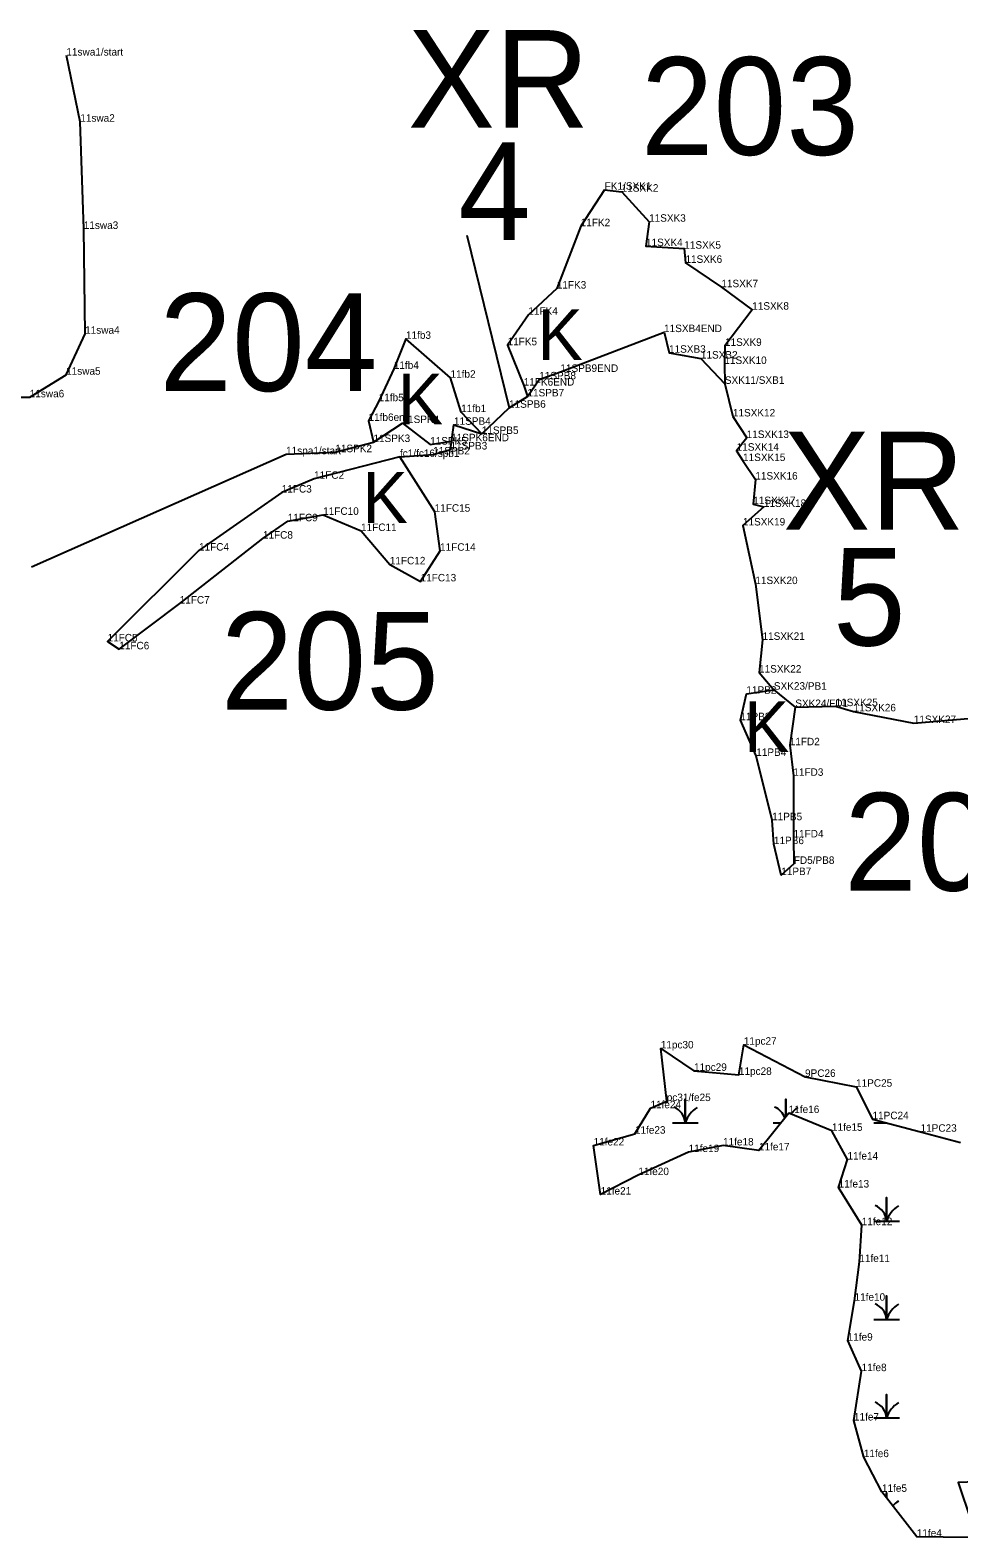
# Model space of a CAD drawing. Extents: x 2072529 to 2268796, y 436423 to 470406.
# Drawn here: x 2226395 to 2227016, y 447424 to 448432 of the extents above; entities that cross this region are included whole.
import ezdxf

# ---------------------------------------------------------------- set-up
doc = ezdxf.new("R2010")
doc.units = 0
for name, color, linetype in [('Default', 7, 'Continuous'), ('Exist Environmental Wetland Boundary', 7, 'Continuous'), ('Exist Environmental Wetland Boundary Cogo Comment', 7, 'Continuous'), ('Exist Hydro Jurisdictional Stream or Body of Water NEU Mitigable', 7, 'Continuous'), ('Exist Hydro Jurisdictional Stream or Body of Water NEU Mitigable Cogo Comment', 7, 'Continuous'), ('Exist Hydro Swamp or Marsh', 7, 'Continuous'), ('Old_Level_20', 7, 'Continuous')]:
    doc.layers.add(name, color=color, linetype=linetype)

msp = doc.modelspace()

# ---------------------------------------------------------------- linework, layer by layer
at = {"layer": 'Default'}
for p, q in [((2226686.9, 448294.8), (2226715.1, 448179.4)), ((2226395.9, 448073.1), (2226566.1, 448148.3))]:
    msp.add_line(p, q, dxfattribs=at)
at = {"layer": 'Exist Environmental Wetland Boundary'}
for points in [[(2226779, 448325.2), (2226763, 448300.8), (2226747, 448259.1), (2226728, 448241.6), (2226714.1, 448221.2), (2226724.9, 448194.2), (2226727.4, 448187)], [(2226696.9, 448161.9), (2226683.1, 448176.5), (2226676, 448199.5), (2226646.2, 448225.5), (2226638.1, 448205.4), (2226628, 448183.8), (2226621.2, 448170.6), (2226624.5, 448156.5)], [(2226906.4, 447979.3), (2226902.7, 447953.7), (2226905.1, 447933.3), (2226905.2, 447892.1), (2226905.4, 447874.4), (2226897, 447866.9), (2226892.1, 447887.6), (2226890.9, 447903.6), (2226880.3, 447946.6), (2226869.7, 447970.5), (2226873.7, 447988.2), (2226892.1, 447990.9)], [(2227040.4, 447423.7), (2226987.6, 447424.5), (2226964.3, 447454.5), (2226952.2, 447477.7), (2226945.6, 447502.2), (2226950.7, 447535.2), (2226941.4, 447555.6), (2226946, 447582.3), (2226949.2, 447608.2), (2226950.8, 447632.8), (2226935.3, 447658), (2226941.3, 447676.7), (2226930.9, 447695.9), (2226902, 447707.8), (2226882.1, 447682.8), (2226858.1, 447686.1), (2226835.1, 447681.7), (2226801.5, 447666.3), (2226776.3, 447653.3), (2226771.6, 447686.1), (2226799.2, 447694), (2226809.6, 447711), (2226820.5, 447715.8), (2226816.5, 447751), (2226838.7, 447736), (2226868.7, 447733.3), (2226872, 447753.5), (2226912.9, 447732), (2226947, 447725.4), (2226958, 447703.7), (2226990.1, 447695.3), (2227016.9, 447688)], [(2227044.9, 447461.8), (2227015.3, 447460.7), (2227023.9, 447435)]]:
    msp.add_lwpolyline(points, dxfattribs=at)
msp.add_lwpolyline([(2226642.2, 448146.5), (2226584.8, 448131.9), (2226563.2, 448122.7), (2226507.9, 448083.9), (2226446.8, 448023.2), (2226454.6, 448017.9), (2226495, 448048.5), (2226550.6, 448091.9), (2226567.2, 448103.5), (2226590.9, 448107.8), (2226616.2, 448097), (2226635.4, 448074.7), (2226656, 448063.3), (2226669, 448083.8), (2226665.4, 448109.9)], close=True, dxfattribs=at)
at = {"layer": 'Exist Hydro Jurisdictional Stream or Body of Water NEU Mitigable'}
for points in [[(2225978.7, 448347.1), (2225981.9, 448269.3), (2225998.3, 448263.9), (2225995.8, 448254), (2226000.1, 448247), (2226020.1, 448247), (2226042.5, 448242.9), (2226052.7, 448219.1), (2226090.2, 448168.8), (2226122.7, 448164.6), (2226154.4, 448158.4), (2226160.6, 448142.8), (2226142.2, 448126.8), (2226147.6, 448108.3), (2226192.4, 448126.7), (2226229.6, 448146.2), (2226318.3, 448183.6), (2226335.4, 448186.5), (2226394.8, 448186.4), (2226419.1, 448201.5), (2226431.8, 448228.9), (2226430.9, 448299), (2226428.6, 448370.7), (2226419.3, 448414.9)], [(2226779, 448325.2), (2226790.4, 448323.9), (2226808.7, 448303.8), (2226806.6, 448287.5), (2226832.2, 448285.8), (2226833, 448276.3), (2226857, 448260), (2226877.6, 448245), (2226859.4, 448220.8), (2226859, 448208.7), (2226859.3, 448195.4)], [(2226749.4, 448203.4), (2226818.7, 448230), (2226822, 448216.2), (2226843.3, 448212.3), (2226859.3, 448195.4)], [(2226715.1, 448179.4), (2226727.4, 448187), (2226735.3, 448198.4), (2226749.4, 448203.4)], [(2226859.3, 448195.4), (2226864.7, 448173.6), (2226873.9, 448159.2), (2226867.2, 448150.7), (2226871.5, 448143.8), (2226879.7, 448131.4), (2226878.3, 448115), (2226885.4, 448113.1), (2226871.4, 448100.7), (2226879.7, 448061.5), (2226884.5, 448024.2), (2226882.2, 448002.3), (2226892.1, 447990.9), (2226906.4, 447979.3), (2226933.3, 447979.9), (2226945.4, 447976.4), (2226985.6, 447968.6), (2227021.9, 447971.6)], [(2226642.2, 448146.5), (2226664.4, 448148.2), (2226676, 448151.5), (2226678.3, 448168), (2226696.9, 448161.9), (2226715.1, 448179.4)], [(2226566.1, 448148.3), (2226599, 448149.7), (2226624.5, 448156.5), (2226643.9, 448169.2), (2226662.4, 448154.8), (2226676.4, 448157)]]:
    msp.add_lwpolyline(points, dxfattribs=at)
at = {"layer": 'Exist Hydro Swamp or Marsh'}
for points in [[(2226824.3, 447701.3), (2226832.9, 447701.3), (2226832.9, 447717.1), (2226832.9, 447701.3), (2226841.5, 447701.3)], [(2226900.1, 447705.5), (2226900.1, 447717.1), (2226900.1, 447705.5)], [(2226891.5, 447701.3), (2226896.8, 447701.3)], [(2226958.8, 447701.3), (2226967, 447701.3)], [(2226958.8, 447635.5), (2226967.4, 447635.5), (2226967.4, 447651.3), (2226967.4, 447635.5), (2226976, 447635.5)], [(2226958.8, 447569.7), (2226967.4, 447569.7), (2226967.4, 447585.5), (2226967.4, 447569.7), (2226976, 447569.7)], [(2226958.8, 447503.9), (2226967.4, 447503.9), (2226967.4, 447519.7), (2226967.4, 447503.9), (2226976, 447503.9)], [(2226967.4, 447450.5), (2226967.4, 447453.9), (2226967.4, 447450.5)]]:
    msp.add_lwpolyline(points, dxfattribs=at)
for centre, radius, start, end in [((2226820.6, 447700.4), 12.3, 4.1403, 67.535), ((2226851.1, 447695.3), 19.2, 122.1274, 161.6222), ((2226887.9, 447700.4), 12.3, 19.7224, 67.535), ((2226918.4, 447695.3), 19.2, 122.1274, 141.5514), ((2226955.1, 447634.6), 12.3, 4.1403, 67.535), ((2226985.6, 447629.5), 19.2, 122.1274, 161.6222), ((2226955.1, 447568.8), 12.3, 4.1403, 67.535), ((2226985.6, 447563.7), 19.2, 122.1274, 161.6222), ((2226955.1, 447503), 12.3, 4.1403, 67.535), ((2226985.6, 447497.9), 19.2, 122.1274, 161.6222), ((2226985.6, 447432.1), 19.2, 122.1274, 137.1392)]:
    msp.add_arc(centre, radius, start, end, dxfattribs=at)
at = {"layer": 'Old_Level_20'}
for p, q in [((2226419.3, 448414.9), (2226419.3, 448414.9)), ((2226428.6, 448370.7), (2226428.6, 448370.7)), ((2226779, 448325.2), (2226779, 448325.2)), ((2226779, 448325.2), (2226779, 448325.2)), ((2226790.4, 448323.9), (2226790.4, 448323.9)), ((2226808.7, 448303.8), (2226808.7, 448303.8)), ((2226430.9, 448299), (2226430.9, 448299)), ((2226763, 448300.8), (2226763, 448300.8)), ((2226806.6, 448287.5), (2226806.6, 448287.5)), ((2226832.2, 448285.8), (2226832.2, 448285.8)), ((2226833, 448276.3), (2226833, 448276.3)), ((2226747, 448259.1), (2226747, 448259.1)), ((2226857, 448260), (2226857, 448260)), ((2226877.6, 448245), (2226877.6, 448245)), ((2226728, 448241.6), (2226728, 448241.6)), ((2226431.8, 448228.9), (2226431.8, 448228.9)), ((2226646.2, 448225.5), (2226646.2, 448225.5)), ((2226818.7, 448230), (2226818.7, 448230)), ((2226714.1, 448221.2), (2226714.1, 448221.2)), ((2226822, 448216.2), (2226822, 448216.2)), ((2226859.4, 448220.8), (2226859.4, 448220.8)), ((2226638.1, 448205.4), (2226638.1, 448205.4)), ((2226749.4, 448203.4), (2226749.4, 448203.4)), ((2226843.3, 448212.3), (2226843.3, 448212.3)), ((2226859, 448208.7), (2226859, 448208.7)), ((2226419.1, 448201.5), (2226419.1, 448201.5)), ((2226676, 448199.5), (2226676, 448199.5)), ((2226724.9, 448194.2), (2226724.9, 448194.2)), ((2226735.3, 448198.4), (2226735.3, 448198.4)), ((2226859.3, 448195.4), (2226859.3, 448195.4)), ((2226628, 448183.8), (2226628, 448183.8)), ((2226727.4, 448187), (2226727.4, 448187)), ((2226683.1, 448176.5), (2226683.1, 448176.5)), ((2226715.1, 448179.4), (2226715.1, 448179.4)), ((2226864.7, 448173.6), (2226864.7, 448173.6)), ((2226621.2, 448170.6), (2226621.2, 448170.6)), ((2226643.9, 448169.2), (2226643.9, 448169.2)), ((2226678.3, 448168), (2226678.3, 448168)), ((2226624.5, 448156.5), (2226624.5, 448156.5)), ((2226662.4, 448154.8), (2226662.4, 448154.8)), ((2226676.4, 448157), (2226676.4, 448157)), ((2226696.9, 448161.9), (2226696.9, 448161.9)), ((2226873.9, 448159.2), (2226873.9, 448159.2)), ((2226566.1, 448148.3), (2226566.1, 448148.3)), ((2226599, 448149.7), (2226599, 448149.7)), ((2226642.2, 448146.5), (2226642.2, 448146.5)), ((2226642.2, 448146.5), (2226642.2, 448146.5)), ((2226664.4, 448148.2), (2226664.4, 448148.2)), ((2226676, 448151.5), (2226676, 448151.5)), ((2226867.2, 448150.7), (2226867.2, 448150.7)), ((2226871.5, 448143.8), (2226871.5, 448143.8)), ((2226563.2, 448122.7), (2226563.2, 448122.7)), ((2226584.8, 448131.9), (2226584.8, 448131.9)), ((2226879.7, 448131.4), (2226879.7, 448131.4)), ((2226878.3, 448115), (2226878.3, 448115)), ((2226885.4, 448113.1), (2226885.4, 448113.1)), ((2226567.2, 448103.5), (2226567.2, 448103.5)), ((2226590.9, 448107.8), (2226590.9, 448107.8)), ((2226665.4, 448109.9), (2226665.4, 448109.9)), ((2226550.6, 448091.9), (2226550.6, 448091.9)), ((2226616.2, 448097), (2226616.2, 448097)), ((2226871.4, 448100.7), (2226871.4, 448100.7)), ((2226507.9, 448083.9), (2226507.9, 448083.9)), ((2226669, 448083.8), (2226669, 448083.8)), ((2226635.4, 448074.7), (2226635.4, 448074.7)), ((2226656, 448063.3), (2226656, 448063.3)), ((2226879.7, 448061.5), (2226879.7, 448061.5)), ((2226495, 448048.5), (2226495, 448048.5)), ((2226446.8, 448023.2), (2226446.8, 448023.2)), ((2226884.5, 448024.2), (2226884.5, 448024.2)), ((2226454.6, 448017.9), (2226454.6, 448017.9)), ((2226882.2, 448002.3), (2226882.2, 448002.3)), ((2226892.1, 447990.9), (2226892.1, 447990.9)), ((2226892.1, 447990.9), (2226892.1, 447990.9)), ((2226873.7, 447988.2), (2226873.7, 447988.2)), ((2226906.4, 447979.3), (2226906.4, 447979.3)), ((2226906.4, 447979.3), (2226906.4, 447979.3)), ((2226933.3, 447979.9), (2226933.3, 447979.9)), ((2226945.4, 447976.4), (2226945.4, 447976.4)), ((2226869.7, 447970.5), (2226869.7, 447970.5)), ((2226985.6, 447968.6), (2226985.6, 447968.6)), ((2226902.7, 447953.7), (2226902.7, 447953.7)), ((2226880.3, 447946.6), (2226880.3, 447946.6)), ((2226905.1, 447933.3), (2226905.1, 447933.3)), ((2226890.9, 447903.6), (2226890.9, 447903.6)), ((2226905.2, 447892.1), (2226905.2, 447892.1)), ((2226892.1, 447887.6), (2226892.1, 447887.6)), ((2226905.4, 447874.4), (2226905.4, 447874.4)), ((2226897, 447866.9), (2226897, 447866.9)), ((2226816.5, 447751), (2226816.5, 447751)), ((2226872, 447753.5), (2226872, 447753.5)), ((2226838.7, 447736), (2226838.7, 447736)), ((2226868.7, 447733.3), (2226868.7, 447733.3)), ((2226912.9, 447732), (2226912.9, 447732)), ((2226947, 447725.4), (2226947, 447725.4)), ((2226809.6, 447711), (2226809.6, 447711)), ((2226820.5, 447715.8), (2226820.5, 447715.8)), ((2226902, 447707.8), (2226902, 447707.8)), ((2226958, 447703.7), (2226958, 447703.7)), ((2226799.2, 447694), (2226799.2, 447694)), ((2226930.9, 447695.9), (2226930.9, 447695.9)), ((2226990.1, 447695.3), (2226990.1, 447695.3)), ((2226771.6, 447686.1), (2226771.6, 447686.1)), ((2226835.1, 447681.7), (2226835.1, 447681.7)), ((2226858.1, 447686.1), (2226858.1, 447686.1)), ((2226882.1, 447682.8), (2226882.1, 447682.8)), ((2226941.3, 447676.7), (2226941.3, 447676.7)), ((2226801.5, 447666.3), (2226801.5, 447666.3)), ((2226776.3, 447653.3), (2226776.3, 447653.3)), ((2226935.3, 447658), (2226935.3, 447658)), ((2226950.8, 447632.8), (2226950.8, 447632.8)), ((2226949.2, 447608.2), (2226949.2, 447608.2)), ((2226946, 447582.3), (2226946, 447582.3)), ((2226941.4, 447555.6), (2226941.4, 447555.6)), ((2226950.7, 447535.2), (2226950.7, 447535.2)), ((2226945.6, 447502.2), (2226945.6, 447502.2)), ((2226952.2, 447477.7), (2226952.2, 447477.7)), ((2227015.3, 447460.7), (2227015.3, 447460.7)), ((2226964.3, 447454.5), (2226964.3, 447454.5)), ((2226987.6, 447424.5), (2226987.6, 447424.5))]:
    msp.add_line(p, q, dxfattribs=at)

# ---------------------------------------------------------------- texts
at = {"layer": 'Default'}
for s, height, p in [('XR', 65.34, (2226647.4, 448366.6)), ('203', 65.34, (2226803.2, 448348.5)), ('4', 65.3, (2226681.2, 448291.6)), ('204', 65.34, (2226481.4, 448190.6)), ('XR', 65.34, (2226898.2, 448098)), ('5', 65.3, (2226931.6, 448020.4)), ('205', 65.34, (2226522.4, 447977.5)), ('206', 65.34, (2226939.1, 447856.5))]:
    msp.add_text(s, height=height, dxfattribs=at).set_placement(p)
at = {"layer": 'Exist Environmental Wetland Boundary Cogo Comment'}
for s, p in [('11FK2', (2226763, 448300.8)), ('11FK3', (2226747, 448259.1)), ('11FK4', (2226728, 448241.6)), ('11fb3', (2226646.2, 448225.5)), ('11FK5', (2226714.1, 448221.2)), ('11fb4', (2226638.1, 448205.4)), ('11fb2', (2226676, 448199.5)), ('11fb5', (2226628, 448183.8)), ('11fb6end', (2226621.2, 448170.6)), ('11fb1', (2226683.1, 448176.5)), ('11FC2', (2226584.8, 448131.9)), ('11FC3', (2226563.2, 448122.7)), ('11FC10', (2226590.9, 448107.8)), ('11FC15', (2226665.4, 448109.9)), ('11FC9', (2226567.2, 448103.5)), ('11FC11', (2226616.2, 448097)), ('11FC8', (2226550.6, 448091.9)), ('11FC4', (2226507.9, 448083.9)), ('11FC14', (2226669, 448083.8)), ('11FC12', (2226635.4, 448074.7)), ('11FC13', (2226656, 448063.3)), ('11FC7', (2226495, 448048.5)), ('11FC5', (2226446.8, 448023.2)), ('11FC6', (2226454.6, 448017.9)), ('11PB2', (2226873.7, 447988.2)), ('11PB3', (2226869.7, 447970.5)), ('11PB4', (2226880.3, 447946.6)), ('11FD2', (2226902.7, 447953.7)), ('11FD3', (2226905.1, 447933.3)), ('11PB5', (2226890.9, 447903.6)), ('11PB6', (2226892.1, 447887.6)), ('11FD4', (2226905.2, 447892.1)), ('11PB7', (2226897, 447866.9)), ('FD5/PB8', (2226905.4, 447874.4)), ('11pc30', (2226816.5, 447751)), ('11pc27', (2226872, 447753.5)), ('11pc29', (2226838.7, 447736)), ('11pc28', (2226868.7, 447733.3)), ('9PC26', (2226912.9, 447732)), ('11PC25', (2226947, 447725.4)), ('pc31/fe25', (2226820.5, 447715.8)), ('11fe24', (2226809.6, 447711)), ('11fe16', (2226902, 447707.8)), ('11PC24', (2226958, 447703.7)), ('11fe23', (2226799.2, 447694)), ('11fe15', (2226930.9, 447695.9)), ('11PC23', (2226990.1, 447695.3)), ('11fe22', (2226771.6, 447686.1)), ('11fe18', (2226858.1, 447686.1)), ('11fe19', (2226835.1, 447681.7)), ('11fe17', (2226882.1, 447682.8)), ('11fe14', (2226941.3, 447676.7)), ('11fe20', (2226801.5, 447666.3)), ('11fe21', (2226776.3, 447653.3)), ('11fe13', (2226935.3, 447658)), ('11fe12', (2226950.8, 447632.8)), ('11fe11', (2226949.2, 447608.2)), ('11fe10', (2226946, 447582.3)), ('11fe9', (2226941.4, 447555.6)), ('11fe8', (2226950.7, 447535.2)), ('11fe7', (2226945.6, 447502.2)), ('11fe6', (2226952.2, 447477.7)), ('11fe5', (2226964.3, 447454.5)), ('11fe4', (2226987.6, 447424.5))]:
    msp.add_text(s, height=5, dxfattribs=at).set_placement(p)
at = {"layer": 'Exist Hydro Jurisdictional Stream or Body of Water NEU Mitigable Cogo Comment'}
for s, p in [('11swa1/start', (2226419.3, 448414.9)), ('11swa2', (2226428.6, 448370.7)), ('FK1/SXK1', (2226779, 448325.2)), ('11SXK2', (2226790.4, 448323.9)), ('11swa3', (2226430.9, 448299)), ('11SXK3', (2226808.7, 448303.8)), ('11SXK4', (2226806.6, 448287.5)), ('11SXK5', (2226832.2, 448285.8)), ('11SXK6', (2226833, 448276.3)), ('11SXK7', (2226857, 448260)), ('11SXK8', (2226877.6, 448245)), ('11swa4', (2226431.8, 448228.9)), ('11SXB4END', (2226818.7, 448230)), ('11SXK9', (2226859.4, 448220.8)), ('11SXB3', (2226822, 448216.2)), ('11SXB2', (2226843.3, 448212.3)), ('11SXK10', (2226859, 448208.7)), ('11swa5', (2226419.1, 448201.5)), ('11SPB8', (2226735.3, 448198.4)), ('11SPB9END', (2226749.4, 448203.4)), ('11FK6END', (2226724.9, 448194.2)), ('SXK11/SXB1', (2226859.3, 448195.4)), ('11swa6', (2226394.8, 448186.4)), ('11SPB6', (2226715.1, 448179.4)), ('11SPB7', (2226727.4, 448187)), ('11SPK4', (2226643.9, 448169.2)), ('11SPB4', (2226678.3, 448168)), ('11SXK12', (2226864.7, 448173.6)), ('11SPB5', (2226696.9, 448161.9)), ('11SXK13', (2226873.9, 448159.2)), ('11spa1/start', (2226566.1, 448148.3)), ('11SPK2', (2226599, 448149.7)), ('11SPK3', (2226624.5, 448156.5)), ('11SPK5', (2226662.4, 448154.8)), ('11SPB2', (2226664.4, 448148.2)), ('11SPB3', (2226676, 448151.5)), ('11SPK6END', (2226676.4, 448157)), ('11SXK14', (2226867.2, 448150.7)), ('fc1/fc16/spb1', (2226642.2, 448146.5)), ('11SXK15', (2226871.5, 448143.8)), ('11SXK16', (2226879.7, 448131.4)), ('11SXK17', (2226878.3, 448115)), ('11SXK18', (2226885.4, 448113.1)), ('11SXK19', (2226871.4, 448100.7)), ('11SXK20', (2226879.7, 448061.5)), ('11SXK21', (2226884.5, 448024.2)), ('11SXK22', (2226882.2, 448002.3)), ('SXK23/PB1', (2226892.1, 447990.9)), ('SXK24/FD1', (2226906.4, 447979.3)), ('11SXK25', (2226933.3, 447979.9)), ('11SXK26', (2226945.4, 447976.4)), ('11SXK27', (2226985.6, 447968.6))]:
    msp.add_text(s, height=5, dxfattribs=at).set_placement(p)
at = {"layer": 'Exist Hydro Swamp or Marsh'}
for p in [(2226734.1, 448211.3), (2226640.7, 448168.3), (2226617.1, 448102.4), (2226872.1, 447949.2)]:
    msp.add_text('K', height=34, dxfattribs=at).set_placement(p)

doc.saveas('drawing.dxf')
